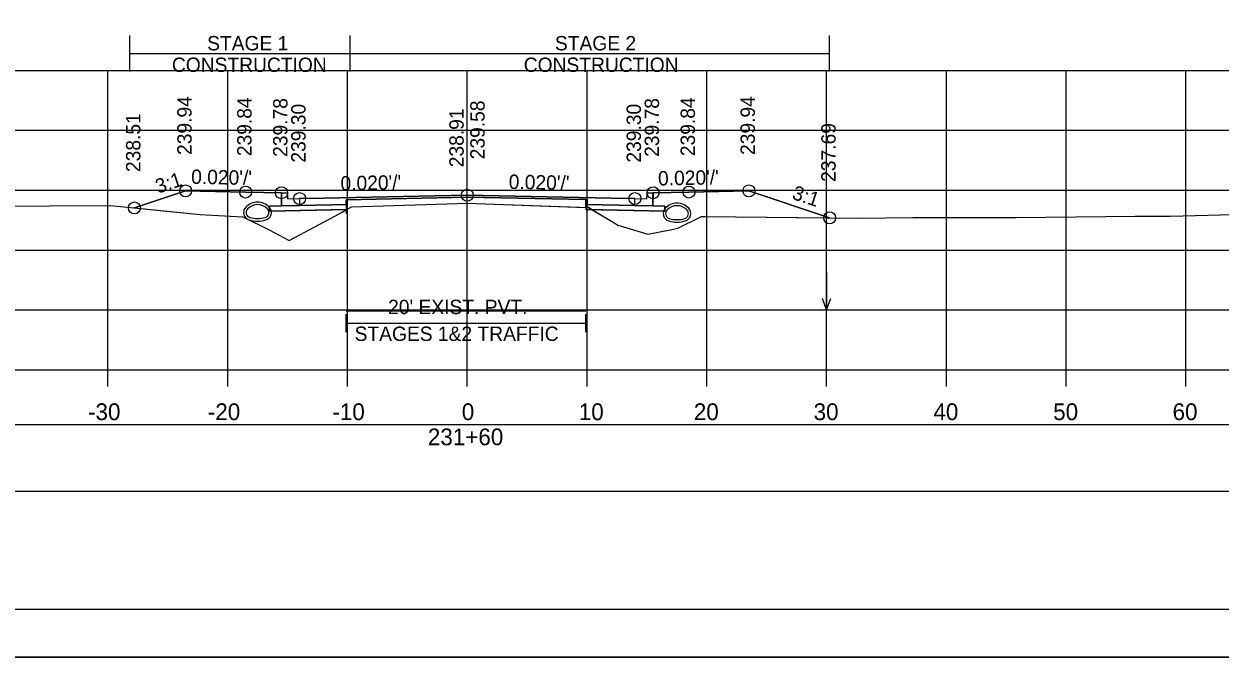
# Model space of a CAD drawing. Extents: x 1369627 to 1374022, y 380035 to 398173.
# Drawn here: x 1372061.5 to 1372161.4, y 387505.6 to 387558.5 of the extents above; entities that cross this region are included whole.
import ezdxf

# ---------------------------------------------------------------- set-up
doc = ezdxf.new("R2010")
doc.units = 0
for name, color, linetype in [('Default', 7, 'Continuous'), ('R_Alt Surface', 7, 'Continuous'), ('R_Axis', 7, 'Continuous'), ('R_Axis Annot', 7, 'Continuous'), ('R_Border', 7, 'Continuous'), ('R_Drive', 7, 'Continuous'), ('R_Exist Surface', 7, 'Continuous'), ('R_Fin Surface', 7, 'Continuous'), ('R_Grid', 7, 'Continuous'), ('R_MOT', 7, 'Continuous'), ('R_No Plot', 7, 'Continuous'), ('R_Water Annot', 7, 'Continuous'), ('R_Xsect Elev', 7, 'Continuous'), ('R_Xsect Slope', 7, 'Continuous'), ('T_Vehicle Path Rt', 7, 'Continuous')]:
    doc.layers.add(name, color=color, linetype=linetype)

msp = doc.modelspace()

# ---------------------------------------------------------------- linework, layer by layer
at = {"layer": 'Default'}
for p, q in [((1372088.418, 387532.732), (1372088.418, 387534.232)), ((1372108.418, 387532.732), (1372108.418, 387534.232)), ((1372088.418, 387533.482), (1372108.418, 387533.482))]:
    msp.add_line(p, q, dxfattribs=at)
for points in [[(1372083.02, 387544.366), (1372083.52, 387544.366), (1372083.53, 387543.866), (1372084.53, 387543.886), (1372084.53, 387543.299), (1372083.03, 387543.269)], [(1372113.53, 387543.866), (1372113.54, 387544.366), (1372114.04, 387544.366), (1372114.03, 387543.269), (1372112.53, 387543.299), (1372112.53, 387543.886)], [(1371948.53, 387519.471), (1372248.53, 387519.471), (1372248.53, 387524.994), (1371948.53, 387524.994)]]:
    msp.add_lwpolyline(points, close=True, dxfattribs=at)
at = {"layer": 'R_Alt Surface'}
msp.add_lwpolyline([(1372083.03, 387544.367), (1372083.03, 387543.269), (1372084.53, 387543.299), (1372088.418, 387543.377), (1372088.418, 387543.793), (1372098.53, 387543.996), (1372108.418, 387543.798), (1372108.418, 387543.381), (1372112.53, 387543.299), (1372114.03, 387543.269), (1372114.031, 387544.367)], dxfattribs=at)
for points in [[(1372082.03, 387543.249), (1372083.03, 387543.269), (1372084.53, 387543.299), (1372088.418, 387543.377), (1372088.418, 387542.96), (1372082.03, 387542.832)], [(1372115.03, 387543.249), (1372114.03, 387543.269), (1372112.53, 387543.299), (1372108.418, 387543.381), (1372108.418, 387542.964), (1372115.03, 387542.832)]]:
    msp.add_lwpolyline(points, close=True, dxfattribs=at)
at = {"layer": 'R_Axis'}
for p, q in [((1371948.53, 387529.589), (1372248.53, 387529.589)), ((1372068.53, 387528.189), (1372068.53, 387529.589)), ((1372078.53, 387528.189), (1372078.53, 387529.589)), ((1372088.53, 387528.189), (1372088.53, 387529.589)), ((1372098.53, 387528.189), (1372098.53, 387529.589)), ((1372108.53, 387528.189), (1372108.53, 387529.589)), ((1372118.53, 387528.189), (1372118.53, 387529.589)), ((1372128.53, 387528.189), (1372128.53, 387529.589)), ((1372138.53, 387528.189), (1372138.53, 387529.589)), ((1372148.53, 387528.189), (1372148.53, 387529.589)), ((1372158.53, 387528.189), (1372158.53, 387529.589))]:
    msp.add_line(p, q, dxfattribs=at)
at = {"layer": 'R_Border'}
msp.add_line((1372256.71, 387509.589), (1371940.53, 387509.589), dxfattribs=at)
at = {"layer": 'R_Drive'}
for centre, radius, start, end in [((1372080.507, 387542.723), 0.646, 136.35152, 253.95293), ((1372081.02, 387542.234), 1.354, 43.64848, 136.35152), ((1372080.507, 387542.723), 0.438, 136.35152, 253.95293), ((1372081.02, 387542.234), 1.146, 43.64848, 136.35152), ((1372081.532, 387542.723), 0.438, 286.04707, 43.64848), ((1372081.532, 387542.723), 0.646, 286.04707, 43.64848), ((1372115.527, 387542.634), 0.646, 136.35152, 253.95293), ((1372116.04, 387542.145), 1.354, 43.64848, 136.35152), ((1372115.527, 387542.634), 0.438, 136.35152, 253.95293), ((1372116.04, 387542.145), 1.146, 43.64848, 136.35152), ((1372116.552, 387542.634), 0.438, 286.04707, 43.64848), ((1372116.552, 387542.634), 0.646, 286.04707, 43.64848), ((1372081.02, 387544.505), 2.5, 253.95293, 286.04707), ((1372081.02, 387544.505), 2.292, 253.95293, 286.04707), ((1372116.04, 387544.416), 2.5, 253.95293, 286.04707), ((1372116.04, 387544.416), 2.292, 253.95293, 286.04707)]:
    msp.add_arc(centre, radius, start, end, dxfattribs=at)
at = {"layer": 'R_Exist Surface'}
msp.add_lwpolyline([(1372053.476, 387543.219), (1372068.74, 387543.302), (1372076.221, 387542.546), (1372079.795, 387542.363), (1372082.004, 387541.283), (1372083.655, 387540.39), (1372087.473, 387542.408), (1372088.869, 387543.19), (1372097.711, 387543.479), (1372098.418, 387543.505), (1372099.24, 387543.477), (1372108.65, 387543.142), (1372110.431, 387542.074), (1372111.167, 387541.64), (1372111.283, 387541.603), (1372113.612, 387540.915), (1372115.602, 387541.306), (1372116.121, 387541.405), (1372118.097, 387542.378), (1372118.137, 387542.394), (1372118.388, 387542.395), (1372131.111, 387542.252), (1372135.717, 387542.316), (1372144.349, 387542.317), (1372154.275, 387542.407), (1372157.211, 387542.412), (1372168.786, 387542.716)], dxfattribs=at)
at = {"layer": 'R_Fin Surface'}
msp.add_lwpolyline([(1372070.741, 387543.1), (1372075.02, 387544.526), (1372080.02, 387544.426), (1372083.02, 387544.366), (1372083.52, 387544.366), (1372083.53, 387543.866), (1372084.53, 387543.886), (1372086.53, 387543.926), (1372098.53, 387544.166), (1372110.53, 387543.926), (1372112.53, 387543.886), (1372113.53, 387543.866), (1372113.54, 387544.366), (1372114.04, 387544.366), (1372117.04, 387544.426), (1372122.04, 387544.526), (1372128.784, 387542.278)], dxfattribs=at)
at = {"layer": 'R_Grid'}
for p, q in [((1371948.53, 387554.589), (1372248.53, 387554.589)), ((1372068.53, 387529.589), (1372068.53, 387554.589)), ((1372078.53, 387529.589), (1372078.53, 387554.589)), ((1372088.53, 387529.589), (1372088.53, 387554.589)), ((1372098.53, 387529.589), (1372098.53, 387554.589)), ((1372108.53, 387529.589), (1372108.53, 387554.589)), ((1372118.53, 387529.589), (1372118.53, 387554.589)), ((1372128.53, 387529.589), (1372128.53, 387554.589)), ((1372138.53, 387529.589), (1372138.53, 387554.589)), ((1372148.53, 387529.589), (1372148.53, 387554.589)), ((1372158.53, 387529.589), (1372158.53, 387554.589)), ((1371948.53, 387549.589), (1372248.53, 387549.589)), ((1371948.53, 387544.589), (1372248.53, 387544.589)), ((1371948.53, 387539.589), (1372248.53, 387539.589)), ((1371948.53, 387534.589), (1372248.53, 387534.589)), ((1371948.53, 387529.589), (1372248.53, 387529.589))]:
    msp.add_line(p, q, dxfattribs=at)
at = {"layer": 'R_MOT'}
for p, q in [((1372070.364, 387554.499), (1372070.364, 387557.499)), ((1372088.748, 387554.499), (1372088.748, 387557.499)), ((1372128.784, 387554.499), (1372128.784, 387557.499)), ((1372070.364, 387555.999), (1372128.784, 387555.999))]:
    msp.add_line(p, q, dxfattribs=at)
at = {"layer": 'R_No Plot'}
msp.add_line((1371928.129, 387505.61), (1372261.462, 387505.61), dxfattribs=at)
for points in [[(1371928.122, 387718.943), (1372261.462, 387718.943), (1372261.462, 387505.606), (1371928.122, 387505.606)], [(1372174.45, 387715.049), (1372194.07, 387715.049), (1372194.07, 387705.169), (1372210.182, 387705.169), (1372233.381, 387705.169), (1372233.381, 387672.498), (1372256.589, 387672.498), (1372256.71, 387509.589), (1371940.53, 387509.589), (1371940.53, 387715.049)], [(1372098.53, 387544.166), (1372086.53, 387543.926), (1372084.53, 387543.886), (1372084.53, 387543.299), (1372088.53, 387543.379), (1372088.53, 387543.796), (1372098.53, 387543.996), (1372108.53, 387543.796), (1372108.53, 387543.379), (1372112.53, 387543.299), (1372112.53, 387543.886), (1372110.53, 387543.926)], [(1372088.53, 387543.379), (1372084.53, 387543.299), (1372083.03, 387543.269), (1372082.03, 387543.249), (1372082.03, 387542.832), (1372088.53, 387542.962)], [(1372108.53, 387543.379), (1372112.53, 387543.299), (1372114.03, 387543.269), (1372115.03, 387543.249), (1372115.03, 387542.832), (1372108.53, 387542.962)]]:
    msp.add_lwpolyline(points, close=True, dxfattribs=at)
for points in [[(1372083.02, 387544.366), (1372083.03, 387543.269), (1372084.53, 387543.299), (1372088.53, 387543.379), (1372088.53, 387543.796), (1372098.53, 387543.996), (1372108.53, 387543.796), (1372108.53, 387543.379), (1372112.53, 387543.299), (1372114.03, 387543.269), (1372114.04, 387544.366)], [(1372088.418, 387534.505), (1372108.418, 387534.505)]]:
    msp.add_lwpolyline(points, dxfattribs=at)
for centre in [(1372075.02, 387544.526), (1372080.02, 387544.426), (1372083.02, 387544.366), (1372114.04, 387544.366), (1372117.04, 387544.426), (1372122.04, 387544.526), (1372084.53, 387543.886), (1372098.53, 387544.166), (1372112.53, 387543.886), (1372070.741, 387543.1), (1372128.784, 387542.278)]:
    msp.add_circle(centre, 0.5, dxfattribs=at)
at = {"layer": 'R_Water Annot'}
for p, q in [((1372128.53, 387537.731), (1372128.53, 387534.589)), ((1372128.53, 387534.589), (1372128.18, 387535.55)), ((1372128.53, 387534.589), (1372128.88, 387535.55))]:
    msp.add_line(p, q, dxfattribs=at)
at = {"layer": 'R_Xsect Elev'}
msp.add_line((1372098.53, 387543.501), (1372098.53, 387553.501), dxfattribs=at)
at = {"layer": 'T_Vehicle Path Rt'}
for p, q in [((1372083.03, 387543.269), (1372083.02, 387544.366)), ((1372114.04, 387544.366), (1372114.03, 387543.269)), ((1372088.418, 387543.377), (1372088.418, 387542.609)), ((1372088.418, 387543.377), (1372088.418, 387542.96)), ((1372088.418, 387542.937), (1372088.418, 387542.96)), ((1372088.418, 387542.96), (1372088.418, 387542.937)), ((1372108.418, 387543.151), (1372108.418, 387543.381)), ((1372108.418, 387543.151), (1372108.418, 387542.964)), ((1372108.418, 387542.964), (1372108.965, 387542.954)), ((1372108.965, 387542.954), (1372110.431, 387542.074))]:
    msp.add_line(p, q, dxfattribs=at)
for points in [[(1372083.02, 387544.366), (1372080.02, 387544.426), (1372075.02, 387544.526), (1372070.741, 387543.1)], [(1372108.418, 387543.381), (1372108.418, 387543.798), (1372098.53, 387543.996), (1372088.418, 387543.793), (1372088.418, 387543.377)], [(1372128.784, 387542.278), (1372122.04, 387544.526), (1372117.04, 387544.426), (1372114.04, 387544.366)], [(1372070.741, 387543.1), (1372076.221, 387542.546), (1372079.795, 387542.363), (1372082.004, 387541.283), (1372083.655, 387540.39), (1372087.473, 387542.408), (1372088.152, 387542.788), (1372088.418, 387542.937)], [(1372088.418, 387542.96), (1372082.03, 387542.832), (1372082.03, 387543.249), (1372083.03, 387543.269)], [(1372088.418, 387542.937), (1372088.869, 387543.19), (1372097.711, 387543.479), (1372098.418, 387543.505), (1372099.24, 387543.477), (1372108.418, 387543.151)], [(1372108.965, 387542.954), (1372108.65, 387543.142), (1372108.418, 387543.151)], [(1372114.03, 387543.269), (1372115.03, 387543.249), (1372115.03, 387542.832), (1372108.965, 387542.954)], [(1372110.431, 387542.074), (1372111.167, 387541.64), (1372111.283, 387541.603), (1372113.612, 387540.915), (1372115.602, 387541.306), (1372116.121, 387541.405), (1372118.097, 387542.378), (1372118.137, 387542.394), (1372118.388, 387542.395), (1372128.784, 387542.278)]]:
    msp.add_lwpolyline(points, dxfattribs=at)

# ---------------------------------------------------------------- texts
at = {"layer": 'R_Axis Annot'}
for s, height, p in [("20' EXIST. PVT.", 1.2, (1372091.921, 387534.239)), ('STAGES 1&2 TRAFFIC', 1.2, (1372089.125, 387531.999)), ('-30', 1.4, (1372066.871, 387525.389)), ('-20', 1.4, (1372076.871, 387525.389)), ('-10', 1.4, (1372087.268, 387525.389)), ('0', 1.4, (1372098.072, 387525.389)), ('10', 1.4, (1372107.841, 387525.389)), ('20', 1.4, (1372117.444, 387525.389)), ('30', 1.4, (1372127.444, 387525.389)), ('40', 1.4, (1372137.444, 387525.389)), ('50', 1.4, (1372147.444, 387525.389)), ('60', 1.4, (1372157.411, 387525.389)), ('231+60', 1.4, (1372095.239, 387523.289))]:
    msp.add_text(s, height=height, dxfattribs=at).set_placement(p)
at = {"layer": 'R_MOT'}
for s, p in [('STAGE 1', (1372076.814, 387556.256)), ('STAGE 2', (1372105.848, 387556.256)), ('CONSTRUCTION', (1372073.871, 387554.456)), ('CONSTRUCTION', (1372103.245, 387554.456))]:
    msp.add_text(s, height=1.2, dxfattribs=at).set_placement(p)
at = {"layer": 'R_Xsect Elev'}
for s, p in [('239.94', (1372075.52, 387547.526)), ('239.84', (1372080.52, 387547.426)), ('239.78', (1372083.52, 387547.366)), ('239.58', (1372099.981, 387547.166)), ('239.78', (1372114.54, 387547.366)), ('239.84', (1372117.54, 387547.426)), ('239.94', (1372122.54, 387547.526)), ('238.51', (1372071.241, 387546.1)), ('239.30', (1372085.03, 387546.886)), ('238.91', (1372098.23, 387546.501)), ('239.30', (1372113.03, 387546.886)), ('237.69', (1372129.284, 387545.278))]:
    msp.add_text(s, height=1.2, rotation=90, dxfattribs=at).set_placement(p)
at = {"layer": 'R_Xsect Slope'}
for s, rotation, p in [('3:1', 18.43323, (1372072.722, 387544.287)), ("0.020'/'", 358.85424, (1372075.47, 387545.117)), ("0.020'/'", 1.14576, (1372087.956, 387544.554)), ("0.020'/'", 358.85424, (1372101.98, 387544.697)), ("0.020'/'", 1.14576, (1372114.466, 387544.974)), ('3:1', 341.56677, (1372125.57, 387543.876))]:
    msp.add_text(s, height=1.2, rotation=rotation, dxfattribs=at).set_placement(p)

doc.saveas('drawing.dxf')
